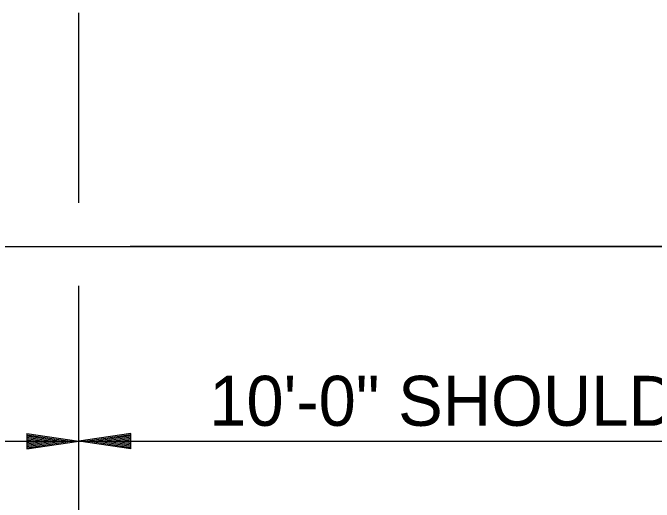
# Model space of a CAD drawing. Extents: x 1364961 to 1365294, y 367927 to 368034.
# Drawn here: x 1365055.22 to 1365062.61, y 368001.5 to 368007.14 of the extents above; entities that cross this region are included whole.
import ezdxf

# ---------------------------------------------------------------- set-up
doc = ezdxf.new("R2010")
doc.units = 0
doc.layers.add('Default', color=7, linetype='Continuous')

msp = doc.modelspace()

# ---------------------------------------------------------------- linework, layer by layer
at = {"layer": 'Default'}
for p, q in [((1365055.9832, 368004.9545), (1365055.9832, 368007.1425)), ((1365031.4536, 368004.4496), (1365056.5447, 368004.4496)), ((1365056.5447, 368004.4496), (1365065.9832, 368004.4496)), ((1365056.5724, 368004.4551), (1365065.9772, 368004.4551)), ((1365055.9832, 367999.7767), (1365055.9832, 368003.9983)), ((1365055.3832, 368002.2969), (1365055.9832, 368002.2069)), ((1365055.3832, 368002.2969), (1365055.3832, 368002.1169)), ((1365055.3832, 368002.2819), (1365055.8832, 368002.2069)), ((1365055.3832, 368002.2669), (1365055.7802, 368002.2069)), ((1365055.3832, 368002.2519), (1365055.6802, 368002.2069)), ((1365056.5832, 368002.2969), (1365055.9832, 368002.2069)), ((1365056.5832, 368002.2969), (1365055.9832, 368002.2069)), ((1365056.5832, 368002.2819), (1365056.0832, 368002.2069)), ((1365056.5832, 368002.2819), (1365056.0832, 368002.2069)), ((1365056.5832, 368002.2669), (1365056.1862, 368002.2069)), ((1365056.5832, 368002.2669), (1365056.1862, 368002.2069)), ((1365056.5832, 368002.2519), (1365056.2862, 368002.2069)), ((1365056.5832, 368002.2519), (1365056.2862, 368002.2069)), ((1365056.5832, 368002.1169), (1365056.5832, 368002.2969)), ((1365056.5832, 368002.1169), (1365056.5832, 368002.2969)), ((1365043.9942, 368002.2069), (1365055.9832, 368002.2069)), ((1365055.3832, 368002.2359), (1365055.5782, 368002.2069)), ((1365055.3832, 368002.2209), (1365055.4782, 368002.2069)), ((1365055.3832, 368002.1169), (1365055.9832, 368002.2069)), ((1365055.3832, 368002.1779), (1365055.5782, 368002.2069)), ((1365055.3832, 368002.1469), (1365055.7802, 368002.2069)), ((1365055.3832, 368002.1319), (1365055.8832, 368002.2069)), ((1365055.3832, 368002.1619), (1365055.6802, 368002.2069)), ((1365055.3832, 368002.1929), (1365055.4782, 368002.2069)), ((1365056.5832, 368002.1169), (1365055.9832, 368002.2069)), ((1365056.5832, 368002.1169), (1365055.9832, 368002.2069)), ((1365055.9832, 368002.2069), (1365065.9832, 368002.2069)), ((1365056.5832, 368002.1319), (1365056.0832, 368002.2069)), ((1365056.5832, 368002.1319), (1365056.0832, 368002.2069)), ((1365056.5832, 368002.1469), (1365056.1862, 368002.2069)), ((1365056.5832, 368002.1469), (1365056.1862, 368002.2069)), ((1365056.5832, 368002.1619), (1365056.2862, 368002.2069)), ((1365056.5832, 368002.1619), (1365056.2862, 368002.2069)), ((1365056.5832, 368002.2359), (1365056.3882, 368002.2069)), ((1365056.5832, 368002.2359), (1365056.3882, 368002.2069)), ((1365056.5832, 368002.1779), (1365056.3882, 368002.2069)), ((1365056.5832, 368002.1779), (1365056.3882, 368002.2069)), ((1365056.5832, 368002.2209), (1365056.4882, 368002.2069)), ((1365056.5832, 368002.2209), (1365056.4882, 368002.2069)), ((1365056.5832, 368002.1929), (1365056.4882, 368002.2069)), ((1365056.5832, 368002.1929), (1365056.4882, 368002.2069))]:
    msp.add_line(p, q, dxfattribs=at)

# ---------------------------------------------------------------- texts
msp.add_text('10\'-0" SHOULDER', height=0.576, dxfattribs=at).set_placement((1365057.4851, 368002.3839))

doc.saveas('drawing.dxf')
